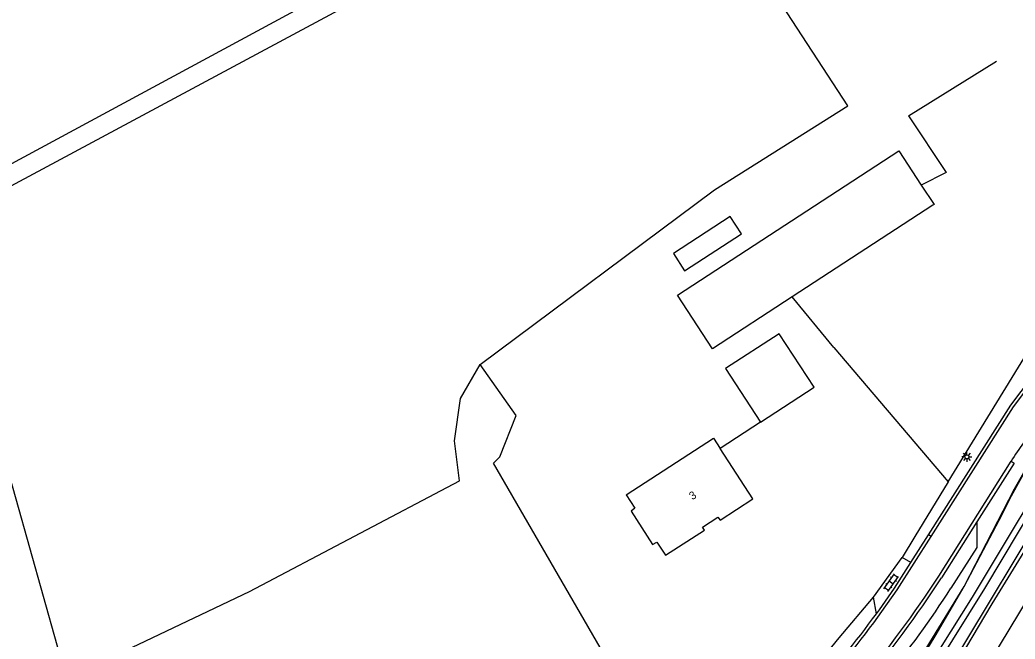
# Model space of a CAD drawing. Extents: x 136000 to 141000, y 400494 to 402006.
# Drawn here: x 138073.4 to 138197.7, y 401367 to 401444.5 of the extents above; entities that cross this region are included whole.
import ezdxf

# ---------------------------------------------------------------- set-up
doc = ezdxf.new("R2010")
doc.units = 0
for name, color, linetype in [('gg-afsc-draadraster', 7, 'Continuous'), ('gg-afsc-erfafscheiding', 7, 'Continuous'), ('gg-afsc-hekwerk', 7, 'Continuous'), ('gg-afsc-lijn draadraster', 7, 'Continuous'), ('gg-afsc-muur', 7, 'Continuous'), ('gg-anno-huisnummerreeks BGT', 7, 'Continuous'), ('gg-aspt-spoorlijn', 7, 'Continuous'), ('gg-bbg-bijgebouw', 7, 'Continuous'), ('gg-bbg-gedigitaliseerde bebouwing', 7, 'Continuous'), ('gg-bbg-gedigitaliseerde bijgebouw', 7, 'Continuous'), ('gg-bbg-hoofdgebouw', 7, 'Continuous'), ('gg-knt-bronhoudergrens', 7, 'Continuous'), ('gg-knt-plantopografie kant verharding', 7, 'Continuous'), ('gg-knt-verharding', 7, 'Continuous'), ('gt-grn-weggrens', 7, 'Continuous'), ('gt-symb-klinker verharding', 7, 'Continuous'), ('gt-symb-lichtmast', 7, 'Continuous'), ('gx-grn-maaiveld', 7, 'Continuous')]:
    doc.layers.add(name, color=color, linetype=linetype)

# ---------------------------------------------------------------- blocks, each defined once
blk = doc.blocks.new('gt0-LMAST')
at = {"layer": 'gt-symb-lichtmast'}
for p, q in [((-0.18, 0.17), (-0.45, 0.44)), ((-0.01, 0.25), (-0.01, 0.62)), ((0.17, 0.17), (0.44, 0.44)), ((-0.26, 0), (-0.63, 0)), ((-0.18, -0.18), (-0.45, -0.45)), ((-0.01, -0.25), (-0.01, -0.63)), ((0.44, -0.45), (0.17, -0.18)), ((0.24, 0), (0.62, 0))]:
    blk.add_line(p, q, dxfattribs=at)
blk.add_circle((-0.01, 0), 0.25, dxfattribs=at)
blk = doc.blocks.new('gt0-KL1')
at = {"layer": 'gt-symb-klinker verharding'}
for p, q in [((-1.15, 0.3), (1.15, 0.3)), ((-1, -0.3), (-1, 0.3)), ((-0.5, 0.3), (-0.5, 0.45)), ((0, -0.3), (0, 0.3)), ((0.5, 0.3), (0.5, 0.45)), ((1, -0.3), (1, 0.3)), ((-1.15, -0.3), (1.15, -0.3)), ((-0.5, -0.45), (-0.5, -0.3)), ((0.5, -0.45), (0.5, -0.3))]:
    blk.add_line(p, q, dxfattribs=at)

msp = doc.modelspace()

# ---------------------------------------------------------------- linework, layer by layer
at = {"layer": 'gg-afsc-draadraster'}
msp.add_line((138176.82, 401433.7), (138154.57, 401467.89), dxfattribs=at)
msp.add_lwpolyline([(138154.57, 401467.89), (138138.48, 401459.25), (138101.74, 401439.53), (138049.49, 401411.48)], dxfattribs=at)
at = {"layer": 'gg-afsc-erfafscheiding'}
for points in [[(138189.36, 401386.7), (138185.2, 401379.87), (138183.6, 401377.23)], [(138162.45, 401351.95), (138169.89, 401360.03), (138175.72, 401367.2), (138180.04, 401372.3)]]:
    msp.add_lwpolyline(points, dxfattribs=at)
at = {"layer": 'gg-afsc-hekwerk'}
for q in [(138169.86, 401409.83), (138189.36, 401386.7)]:
    msp.add_line((138175.05, 401403.51), q, dxfattribs=at)
for points in [[(138189.36, 401386.7), (138203.44, 401409.67), (138210.01, 401418.3)], [(138189.36, 401386.7), (138203.44, 401409.67), (138210.01, 401418.3)], [(138171.71, 401341.12), (138170.93, 401342.66), (138172.85, 401344.33), (138175.67, 401348.46), (138181.07, 401356.86), (138186.42, 401365.3), (138187.71, 401367.39), (138191.35, 401373.61), (138196.13, 401382.72), (138197.27, 401384.95), (138199.65, 401389.26), (138200.98, 401391.41), (138202.33, 401393.47), (138204.76, 401394.14), (138206.78, 401394.62)]]:
    msp.add_lwpolyline(points, dxfattribs=at)
at = {"layer": 'gg-afsc-lijn draadraster'}
for p, q in [((138176.82, 401433.7), (138154.57, 401467.89)), ((138184.39, 401432.47), (138195.37, 401439.31))]:
    msp.add_line(p, q, dxfattribs=at)
for points in [[(138154.57, 401467.89), (138138.48, 401459.25), (138101.74, 401439.53), (138049.49, 401411.48)], [(138156.3, 401347.99), (138132.55, 401389.05), (138133.35, 401389.85), (138135.37, 401394.99), (138130.88, 401401.37), (138160.18, 401423.21), (138176.82, 401433.7)], [(138184.39, 401432.47), (138189.11, 401425.38), (138185.98, 401423.82)]]:
    msp.add_lwpolyline(points, dxfattribs=at)
at = {"layer": 'gg-afsc-muur'}
msp.add_line((138165.91, 401394.16), (138160.86, 401390.88), dxfattribs=at)
at = {"layer": 'gg-aspt-spoorlijn'}
msp.add_lwpolyline([(137819.85, 400750.94), (138062.16, 401147.54), (138100.83, 401210.68), (138114.26, 401232.93), (138158.85, 401305.73), (138164.74, 401315.52), (138174.58, 401331.41), (138179.42, 401339.5), (138193.59, 401362.62), (138207.48, 401385.59), (138220.27, 401406.27), (138239.36, 401437.44), (138284.93, 401512.15), (138290.28, 401520.64), (138297.14, 401532.17), (138320.01, 401569.45), (138326.57, 401580.36), (138335.61, 401595.04), (138345.17, 401610.78), (138359.28, 401633.65), (138365.19, 401643.49), (138370.87, 401652.59), (138381.68, 401670.37), (138394.78, 401691.57)], dxfattribs=at)
at = {"layer": 'gg-bbg-bijgebouw'}
for p, q in [((138185.98, 401423.82), (138187.58, 401421.37)), ((138187.45, 401421.29), (138169.86, 401409.83)), ((138187.58, 401421.37), (138187.45, 401421.29)), ((138169.86, 401409.83), (138159.91, 401403.35)), ((138165.91, 401394.16), (138172.59, 401398.53))]:
    msp.add_line(p, q, dxfattribs=at)
for points in [[(138159.91, 401403.35), (138155.52, 401410.06), (138183.19, 401428.08), (138185.98, 401423.82)], [(138172.59, 401398.53), (138168.23, 401405.23), (138161.54, 401400.86), (138165.91, 401394.16)]]:
    msp.add_lwpolyline(points, dxfattribs=at)
at = {"layer": 'gg-bbg-gedigitaliseerde bebouwing'}
msp.add_lwpolyline([(138149.14, 401385.06), (138160.03, 401392.15), (138160.86, 401390.88)], dxfattribs=at)
at = {"layer": 'gg-bbg-gedigitaliseerde bijgebouw'}
msp.add_lwpolyline([(138155.02, 401415.27), (138156.43, 401413.09), (138163.54, 401417.72), (138162.12, 401419.9), (138155.02, 401415.27)], dxfattribs=at)
at = {"layer": 'gg-bbg-hoofdgebouw'}
msp.add_lwpolyline([(138149.14, 401385.06), (138150.21, 401383.42), (138149.75, 401383.05), (138152.43, 401378.87), (138152.97, 401379.15), (138154.04, 401377.52), (138158.91, 401380.65), (138158.66, 401381.03), (138160.58, 401382.3), (138160.85, 401381.91), (138164.95, 401384.57), (138160.86, 401390.88)], dxfattribs=at)
at = {"layer": 'gg-knt-bronhoudergrens'}
msp.add_line((138160.18, 401423.21), (138176.82, 401433.7), dxfattribs=at)
for points in [[(138051.34, 401416.55), (138053.06, 401416.09), (138166.07, 401477.2), (138169.77, 401478.52)], [(138049.49, 401411.48), (138060.64, 401379.58), (138068.34, 401356.93), (138102.07, 401372.99), (138128.32, 401386.85), (138127.68, 401391.82), (138128.42, 401397.11), (138130.88, 401401.37), (138160.18, 401423.21)]]:
    msp.add_lwpolyline(points, dxfattribs=at)
at = {"layer": 'gg-knt-plantopografie kant verharding'}
msp.add_lwpolyline([(138104.64, 401303.73), (138092.65, 401319.32), (138090.52, 401322.84), (138088.13, 401331.02), (138083.17, 401348.03), (138072.93, 401384.53), (138068.07, 401401.69), (138065.3, 401410.94), (138062.34, 401416.7), (138058.42, 401421.31), (138053.01, 401425.94), (138027.43, 401446.43)], dxfattribs=at)
at = {"layer": 'gg-knt-verharding'}
for p, q in [((138188.18, 401374.92), (138197.22, 401389.29)), ((138192.93, 401381.69), (138188.51, 401374.7)), ((138184.68, 401376.62), (138186.89, 401380.07)), ((138187.23, 401379.85), (138186.89, 401380.07)), ((138184.68, 401376.62), (138183.6, 401377.23)), ((138180.39, 401370.22), (138180.04, 401372.3))]:
    msp.add_line(p, q, dxfattribs=at)
for points in [[(138186.89, 401380.07), (138197.18, 401396.3), (138199.76, 401399.72)], [(138187.23, 401379.85), (138197.51, 401396.07), (138200.08, 401399.48), (138199.76, 401399.72)], [(138197.22, 401389.29), (138197.59, 401389.05), (138192.93, 401381.69)], [(138192.93, 401381.69), (138192.91, 401378.49), (138189.67, 401373.4)], [(138181.08, 401370.49), (138182.97, 401373.2), (138187.23, 401379.85)], [(138180.39, 401370.22), (138180.76, 401370.72), (138182.64, 401373.42), (138184.68, 401376.62)]]:
    msp.add_lwpolyline(points, dxfattribs=at)
for centre, radius, start, end in [((138226.85, 401371.13), 34.75, 139.4065, 148.4974), ((138062.03, 401457.15), 150.58, 320.518, 326.899), ((138062.07, 401457.12), 150.93, 320.5203, 326.9009), ((138091.36, 401436), 116.56, 320.6177, 327.5103), ((138067.5, 401452.86), 139.91, 318.4095, 323.7944), ((138067.63, 401452.75), 140.14, 318.4095, 324.053)]:
    msp.add_arc(centre, radius, start, end, dxfattribs=at)
at = {"layer": 'gt-grn-weggrens'}
msp.add_line((138180.04, 401372.3), (138183.6, 401377.23), dxfattribs=at)
at = {"layer": 'gx-grn-maaiveld'}
for points in [[(138120.7, 401249.58), (138143.25, 401286.68), (138144.24, 401288.5), (138144.8, 401291.05), (138145.58, 401293.01), (138147.89, 401295.84), (138149.77, 401297.72), (138153.2, 401303.1), (138171.87, 401333.51), (138179.15, 401345.58), (138181.71, 401350.71), (138182.55, 401352.61), (138183.98, 401354.62), (138185.91, 401356.36), (138194.84, 401371.43), (138204.28, 401386.85), (138206.47, 401389.78), (138209.51, 401394.43)], [(138181.7, 401357.91), (138186.37, 401365.5), (138186.58, 401365.85), (138191.35, 401373.61), (138197.65, 401385.82), (138200.69, 401391.17), (138202.45, 401393.49)], [(138204.44, 401393.48), (138205.67, 401392.72), (138206.1, 401392.26), (138206.28, 401391.67), (138206.15, 401391.12), (138185.98, 401357.53), (138184.93, 401356.39)], [(138184.62, 401359.88), (138192.38, 401372.29), (138204.34, 401392.19), (138204.65, 401392.34), (138204.89, 401392.17), (138204.93, 401391.89), (138204.71, 401391.48), (138193.88, 401373.37), (138184.1, 401357.64), (138183.66, 401357.3), (138183.37, 401357.36), (138183.33, 401357.56), (138184.62, 401359.88)]]:
    msp.add_lwpolyline(points, dxfattribs=at)

# ---------------------------------------------------------------- block references
at = {"layer": 'gt-symb-klinker verharding', "rotation": 54.162347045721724}
msp.add_blockref('gt0-KL1', (138182.23, 401374.1), dxfattribs=at)
at = {"layer": 'gt-symb-lichtmast'}
msp.add_blockref('gt0-LMAST', (138191.7, 401389.83), dxfattribs=at)

# ---------------------------------------------------------------- texts
at = {"layer": 'gg-anno-huisnummerreeks BGT'}
msp.add_text('3', height=1, rotation=33.7, dxfattribs=at).set_placement((138157.4, 401384.39))

doc.saveas('drawing.dxf')
